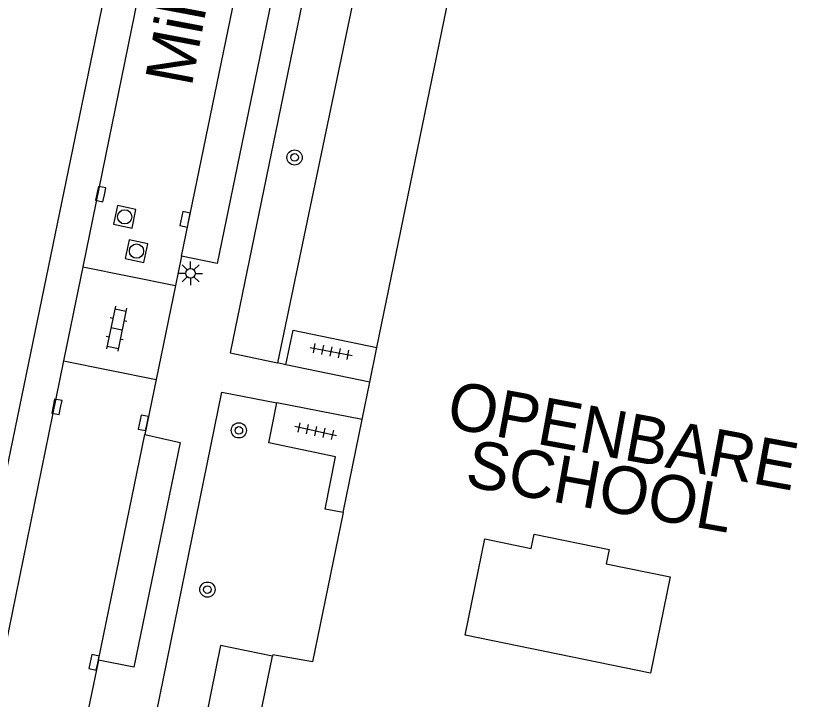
# Model space of a CAD drawing. Extents: x 124000 to 128010, y 398999 to 403000.
# Drawn here: x 127836.79 to 127877.87, y 399829.17 to 399865.12 of the extents above; entities that cross this region are included whole.
import ezdxf

# ---------------------------------------------------------------- set-up
doc = ezdxf.new("R2010")
doc.units = 0
for name, color, linetype in [('gg-afsc-hekwerk', 7, 'Continuous'), ('gg-anno-openbare ruimte label', 7, 'Continuous'), ('gg-bbg-gedigitaliseerde bebouwing', 7, 'Continuous'), ('gg-bbg-hoofdgebouw', 7, 'Continuous'), ('gg-knt-verharding', 7, 'Continuous'), ('gg-knt-verharding nz', 7, 'Continuous'), ('gt-anno-naam bijzondere bebouwing', 7, 'Continuous'), ('gt-grn-groengrens', 7, 'Continuous'), ('gt-symb-boom', 7, 'Continuous'), ('gt-symb-klinker verharding', 7, 'Continuous'), ('gt-symb-kolk', 7, 'Continuous'), ('gt-symb-lichtmast', 7, 'Continuous'), ('gt-symb-rioolschacht', 7, 'Continuous'), ('gt-symb-tegel verharding', 7, 'Continuous')]:
    doc.layers.add(name, color=color, linetype=linetype)

# ---------------------------------------------------------------- blocks, each defined once
blk = doc.blocks.new('gt0-BOOM')
at = {"layer": 'gt-symb-boom'}
for radius in [0.4, 0.2]:
    blk.add_circle((0, 0), radius, dxfattribs=at)
blk = doc.blocks.new('gt0-TEG1')
at = {"layer": 'gt-symb-tegel verharding'}
for p, q in [((-1.125, 0), (1.125, 0)), ((-0.9, -0.25), (-0.9, 0.25)), ((-0.45, -0.25), (-0.45, 0.25)), ((0, -0.25), (0, 0.25)), ((0.45, -0.25), (0.45, 0.25)), ((0.9, -0.25), (0.9, 0.25))]:
    blk.add_line(p, q, dxfattribs=at)
blk = doc.blocks.new('gt0-RS')
at = {"layer": 'gt-symb-rioolschacht'}
blk.add_lwpolyline([(-0.5, -0.5), (0.5, -0.5), (0.5, 0.5), (-0.5, 0.5)], close=True, dxfattribs=at)
blk.add_circle((0, 0), 0.375, dxfattribs=at)
blk = doc.blocks.new('gt0-KOLK')
at = {"layer": 'gt-symb-kolk'}
blk.add_lwpolyline([(0, 0), (0.375, 0), (0.375, 0.4), (-0.375, 0.4), (-0.375, 0), (0, 0)], dxfattribs=at)
blk = doc.blocks.new('gt0-KL1')
at = {"layer": 'gt-symb-klinker verharding'}
for p, q in [((-0.5, 0.3), (-0.5, 0.45)), ((0.5, 0.3), (0.5, 0.45)), ((-1.15, 0.3), (1.15, 0.3)), ((-1, -0.3), (-1, 0.3)), ((0, -0.3), (0, 0.3)), ((1, -0.3), (1, 0.3)), ((-1.15, -0.3), (1.15, -0.3)), ((-0.5, -0.45), (-0.5, -0.3)), ((0.5, -0.45), (0.5, -0.3))]:
    blk.add_line(p, q, dxfattribs=at)
blk = doc.blocks.new('gt0-LMAST')
at = {"layer": 'gt-symb-lichtmast'}
for p, q in [((-0.182, 0.173), (-0.447, 0.438)), ((-0.005, 0.246), (-0.005, 0.621)), ((0.172, 0.173), (0.437, 0.438)), ((-0.255, -0.004), (-0.63, -0.004)), ((-0.182, -0.181), (-0.447, -0.446)), ((-0.005, -0.254), (-0.005, -0.629)), ((0.437, -0.446), (0.172, -0.181)), ((0.245, -0.004), (0.62, -0.004))]:
    blk.add_line(p, q, dxfattribs=at)
blk.add_circle((-0.005, -0.004), 0.25, dxfattribs=at)

msp = doc.modelspace()

# ---------------------------------------------------------------- linework, layer by layer
at = {"layer": 'gg-afsc-hekwerk'}
for p, q in [((127847.561, 399831.995), (127845.137, 399820.21)), ((127850.294, 399831.439), (127847.561, 399831.995))]:
    msp.add_line(p, q, dxfattribs=at)
at = {"layer": 'gg-bbg-gedigitaliseerde bebouwing'}
msp.add_lwpolyline([(127861.453, 399837.609), (127863.885, 399837.111), (127864.037, 399837.855), (127867.984, 399837.046), (127867.832, 399836.303), (127871.186, 399835.616), (127870.149, 399830.557), (127860.417, 399832.55), (127861.453, 399837.609)], dxfattribs=at)
at = {"layer": 'gg-bbg-hoofdgebouw'}
for p, q in [((127855.777, 399847.667), (127860.585, 399871.099)), ((127855.403, 399845.844), (127855.777, 399847.667)), ((127854.996, 399843.882), (127855.403, 399845.844)), ((127853.996, 399839.002), (127854.996, 399843.882)), ((127849.233, 399826.268), (127850.294, 399831.439))]:
    msp.add_line(p, q, dxfattribs=at)
msp.add_lwpolyline([(127853.996, 399839.002), (127852.385, 399831.137), (127850.31, 399831.519), (127850.294, 399831.439)], dxfattribs=at)
at = {"layer": 'gg-knt-verharding'}
for p, q in [((127830.9, 399814.952), (127849.151, 399903.516)), ((127848.4, 399891.419), (127840.322, 399851.915)), ((127845.504, 399852.467), (127845.189, 399850.937)), ((127840.322, 399851.915), (127839.31, 399846.968)), ((127840.322, 399851.915), (127845.189, 399850.937)), ((127845.189, 399850.937), (127844.171, 399845.991)), ((127839.31, 399846.968), (127832.696, 399814.622)), ((127839.31, 399846.968), (127844.171, 399845.991)), ((127850.998, 399846.768), (127850.55, 399846.862)), ((127855.403, 399845.844), (127850.998, 399846.768)), ((127844.171, 399845.991), (127843.576, 399843.102)), ((127854.996, 399843.882), (127850.511, 399844.755)), ((127841.138, 399831.231), (127840.415, 399827.711))]:
    msp.add_line(p, q, dxfattribs=at)
for points in [[(127857.014, 399890.944), (127848.061, 399847.384), (127850.55, 399846.862)], [(127852.806, 399887.881), (127854.667, 399887.481), (127847.381, 399852.083), (127845.504, 399852.467)], [(127850.998, 399846.768), (127851.38, 399848.589), (127855.777, 399847.667)], [(127840.366, 399809.716), (127847.626, 399845.316), (127850.511, 399844.755)], [(127853.996, 399839.002), (127853.053, 399839.178), (127853.601, 399841.929), (127850.097, 399842.655), (127850.511, 399844.755)], [(127843.576, 399843.102), (127845.439, 399842.672), (127843.008, 399830.859), (127841.138, 399831.231)]]:
    msp.add_lwpolyline(points, dxfattribs=at)
at = {"layer": 'gg-knt-verharding nz'}
for p, q in [((127845.504, 399852.467), (127852.806, 399887.881)), ((127841.138, 399831.231), (127843.576, 399843.102))]:
    msp.add_line(p, q, dxfattribs=at)
at = {"layer": 'gt-grn-groengrens'}
msp.add_line((127855.812, 399872.085), (127850.55, 399846.862), dxfattribs=at)

# ---------------------------------------------------------------- block references
at = {"layer": 'gt-symb-boom'}
for p in [(127851.451, 399857.663), (127848.521, 399843.315), (127846.87, 399834.942)]:
    msp.add_blockref('gt0-BOOM', p, dxfattribs=at)
at = {"layer": 'gt-symb-klinker verharding', "rotation": -101.59073682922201}
msp.add_blockref('gt0-KL1', (127842.096, 399848.665), dxfattribs=at)
at = {"layer": 'gt-symb-kolk'}
for p, rotation in [((127841.455, 399855.696), 78.34159837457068), ((127845.89, 399854.369), 78.34159837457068), ((127839.155, 399844.512), 78.34159837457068), ((127843.695, 399843.671), 78.34159837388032), ((127841.105, 399831.075), 78.34159837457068)]:
    msp.add_blockref('gt0-KOLK', p, dxfattribs=dict(at, rotation=rotation))
at = {"layer": 'gt-symb-lichtmast'}
msp.add_blockref('gt0-LMAST', (127845.991, 399851.574), dxfattribs=at)
at = {"layer": 'gt-symb-rioolschacht'}
for p, rotation in [((127842.525, 399854.54), 78.34159837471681), ((127843.142, 399852.74), 78.34159837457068)]:
    msp.add_blockref('gt0-RS', p, dxfattribs=dict(at, rotation=rotation))
at = {"layer": 'gt-symb-tegel verharding'}
for p, rotation in [((127853.373, 399847.464), -11.073871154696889), ((127852.555, 399843.277), 167.46497664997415)]:
    msp.add_blockref('gt0-TEG1', p, dxfattribs=dict(at, rotation=rotation))

# ---------------------------------------------------------------- texts
at = {"layer": 'gg-anno-openbare ruimte label'}
msp.add_text('Millingenstraat', height=2.5, rotation=79.3, dxfattribs=at).set_placement((127846.036, 399861.329))
at = {"layer": 'gt-anno-naam bijzondere bebouwing'}
for s, rotation, p in [('OPENBARE', 349.6234, (127859.357, 399843.488)), ('SCHOOL', 349.9156, (127860.347, 399840.398))]:
    msp.add_text(s, height=2.5, rotation=rotation, dxfattribs=at).set_placement(p)

doc.saveas('drawing.dxf')
